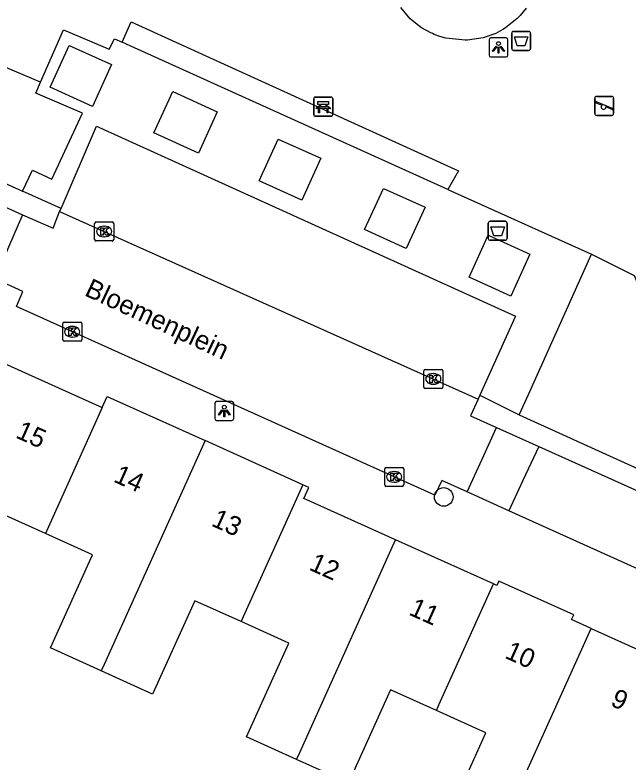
# Model space of a CAD drawing. Extents: x 161845 to 162341, y 381620 to 382158.
# Drawn here: x 162168.42 to 162200.67, y 381676.99 to 381716.3 of the extents above; entities that cross this region are included whole.
import ezdxf

# ---------------------------------------------------------------- set-up
doc = ezdxf.new("R2010")
doc.units = 0
for name, color, linetype in [('IMGEO_Afvalbak', 7, 'Continuous'), ('IMGEO_Bank', 7, 'Continuous'), ('IMGEO_Boom', 7, 'Continuous'), ('IMGEO_Groenvoorziening', 7, 'Continuous'), ('IMGEO_Haag', 7, 'Continuous'), ('IMGEO_Kolk', 7, 'Continuous'), ('IMGEO_Lichtpunt', 7, 'Continuous'), ('IMGEO_Openbare_ruimte_label', 7, 'Continuous'), ('IMGEO_Pand', 7, 'Continuous'), ('IMGEO_Pand_nummerreeks', 7, 'Continuous'), ('IMGEO_Rijbaan_lokaal_open', 7, 'Continuous'), ('IMGEO_Speelvoorziening', 7, 'Continuous'), ('IMGEO_Voetpad_open', 7, 'Continuous')]:
    doc.layers.add(name, color=color, linetype=linetype)

msp = doc.modelspace()

# ---------------------------------------------------------------- linework, layer by layer
at = {"layer": 'IMGEO_Afvalbak'}
for p, q in [((162194.552, 381714.534), (162194.552, 381715.334)), ((162194.552, 381715.334), (162194.552, 381714.534)), ((162194.652, 381715.434), (162195.442, 381715.434)), ((162195.442, 381715.434), (162194.652, 381715.434)), ((162195.542, 381715.334), (162195.542, 381714.534)), ((162195.542, 381714.534), (162195.542, 381715.334)), ((162195.442, 381714.434), (162194.652, 381714.434)), ((162194.652, 381714.434), (162195.442, 381714.434)), ((162193.42, 381705.444), (162194.21, 381705.444)), ((162194.21, 381705.444), (162193.42, 381705.444)), ((162193.32, 381704.544), (162193.32, 381705.344)), ((162193.32, 381705.344), (162193.32, 381704.544)), ((162194.31, 381705.344), (162194.31, 381704.544)), ((162194.31, 381704.544), (162194.31, 381705.344)), ((162194.21, 381704.444), (162193.42, 381704.444)), ((162193.42, 381704.444), (162194.21, 381704.444))]:
    msp.add_line(p, q, dxfattribs=at)
for points in [[(162194.695, 381715.148), (162195.399, 381715.148), (162195.25, 381714.678), (162194.844, 381714.678), (162194.695, 381715.148)], [(162193.463, 381705.158), (162194.167, 381705.158), (162194.018, 381704.688), (162193.612, 381704.688), (162193.463, 381705.158)]]:
    msp.add_lwpolyline(points, dxfattribs=at)
for centre, start, end in [((162194.652, 381715.334), 90, 180), ((162194.652, 381715.334), 90, 180), ((162195.442, 381715.334), 0, 90), ((162195.442, 381715.334), 360, 90), ((162194.652, 381714.534), 180, 270), ((162194.652, 381714.534), 180, 270), ((162195.442, 381714.534), 270, 0), ((162195.442, 381714.534), 270, 0), ((162193.42, 381705.344), 90, 180), ((162193.42, 381705.344), 90, 180), ((162194.21, 381705.344), 0, 90), ((162194.21, 381705.344), 360, 90), ((162193.42, 381704.544), 180, 270), ((162193.42, 381704.544), 180, 270), ((162194.21, 381704.544), 270, 0), ((162194.21, 381704.544), 270, 0)]:
    msp.add_arc(centre, 0.1, start, end, dxfattribs=at)
at = {"layer": 'IMGEO_Bank'}
for p, q in [((162184.139, 381711.051), (162184.139, 381711.892)), ((162184.139, 381711.892), (162184.139, 381711.051)), ((162184.214, 381711.976), (162185.055, 381711.976)), ((162185.055, 381711.976), (162184.214, 381711.976)), ((162185.139, 381711.901), (162185.139, 381711.06)), ((162185.139, 381711.06), (162185.139, 381711.901)), ((162184.836, 381711.374), (162184.443, 381711.374)), ((162184.448, 381711.482), (162184.448, 381711.588)), ((162184.492, 381711.588), (162184.492, 381711.482)), ((162184.78, 381711.594), (162184.498, 381711.594)), ((162184.498, 381711.476), (162184.78, 381711.476)), ((162184.786, 381711.482), (162184.786, 381711.588)), ((162184.83, 381711.588), (162184.83, 381711.482)), ((162185.064, 381710.976), (162184.223, 381710.976)), ((162184.223, 381710.976), (162185.064, 381710.976))]:
    msp.add_line(p, q, dxfattribs=at)
for points in [[(162184.442, 381711.594), (162184.356, 381711.594), (162184.356, 381711.755), (162184.919, 381711.755), (162184.919, 381711.594), (162184.836, 381711.594)], [(162184.386, 381711.374), (162184.244, 381711.374), (162184.356, 381711.476), (162184.442, 381711.476)], [(162184.436, 381711.367), (162184.436, 381711.16), (162184.393, 381711.16), (162184.393, 381711.367)], [(162184.836, 381711.476), (162184.919, 381711.476), (162185.031, 381711.374), (162184.892, 381711.374)], [(162184.886, 381711.367), (162184.886, 381711.16), (162184.842, 381711.16), (162184.842, 381711.367)]]:
    msp.add_lwpolyline(points, dxfattribs=at)
for centre, radius, start, end in [((162184.217, 381711.898), 0.0779, 92.4484, 184.2845), ((162184.217, 381711.898), 0.0779, 92.4484, 184.2845), ((162185.061, 381711.898), 0.0779, 2.4484, 94.2845), ((162185.061, 381711.898), 0.0779, 2.4484, 94.2845), ((162184.386, 381711.367), 0.00671, 2.8957, 87.1043), ((162184.443, 381711.367), 0.00671, 92.8957, 177.1043), ((162184.441, 381711.587), 0.00671, 2.8957, 87.1043), ((162184.441, 381711.483), 0.00671, 272.8957, 357.1043), ((162184.498, 381711.587), 0.00671, 92.8957, 177.1043), ((162184.498, 381711.483), 0.00671, 182.8957, 267.1043), ((162184.78, 381711.587), 0.00671, 2.8957, 87.1043), ((162184.78, 381711.483), 0.00671, 272.8957, 357.1043), ((162184.837, 381711.587), 0.00671, 92.8957, 177.1043), ((162184.837, 381711.483), 0.00671, 182.8957, 267.1043), ((162184.835, 381711.367), 0.00671, 2.8957, 87.1043), ((162184.892, 381711.367), 0.00671, 92.8957, 177.1043), ((162184.217, 381711.054), 0.0779, 182.4484, 274.2845), ((162184.217, 381711.054), 0.0779, 182.4484, 274.2845), ((162185.061, 381711.054), 0.0779, 272.4484, 4.2845), ((162185.061, 381711.054), 0.0779, 272.4484, 4.2845)]:
    msp.add_arc(centre, radius, start, end, dxfattribs=at)
at = {"layer": 'IMGEO_Boom'}
msp.add_circle((162190.979, 381690.942), 0.489, dxfattribs=at)
at = {"layer": 'IMGEO_Groenvoorziening'}
for points in [[(162195.309, 381716.652), (162195.002, 381716.281), (162194.843, 381716.106), (162194.231, 381715.617), (162194.09, 381715.538), (162193.709, 381715.326), (162193.057, 381715.096), (162192.219, 381714.977), (162192.106, 381714.975), (162191.092, 381715.075), (162190.766, 381715.176), (162190.481, 381715.272), (162190.388, 381715.318), (162190.294, 381715.365), (162189.816, 381715.63), (162189.577, 381715.803), (162189.304, 381716.027), (162189.211, 381716.103), (162189.128, 381716.204), (162188.724, 381716.694)], [(162169.768, 381712.761), (162166.231, 381714.263), (162163.877, 381709.26)], [(162198.743, 381703.712), (162200.989, 381702.599), (162201.889, 381700.486), (162203.137, 381698.864), (162206.127, 381698.125)]]:
    msp.add_lwpolyline(points, dxfattribs=at)
at = {"layer": 'IMGEO_Haag'}
msp.add_lwpolyline([(162174.065, 381714.873), (162174.538, 381715.935), (162191.752, 381708.101), (162191.198, 381707.111)], dxfattribs=at)
at = {"layer": 'IMGEO_Kolk'}
for p, q in [((162172.69, 381705.408), (162173.542, 381705.408)), ((162172.615, 381704.482), (162172.615, 381705.334)), ((162173.103, 381705.188), (162173.128, 381705.188)), ((162173.616, 381705.334), (162173.616, 381704.482)), ((162173.126, 381704.628), (162173.101, 381704.628)), ((162173.542, 381704.408), (162172.69, 381704.408)), ((162170.937, 381699.208), (162170.937, 381700.06)), ((162171.012, 381700.134), (162171.864, 381700.134)), ((162171.425, 381699.914), (162171.45, 381699.914)), ((162171.938, 381700.06), (162171.938, 381699.208)), ((162171.864, 381699.134), (162171.012, 381699.134)), ((162171.448, 381699.354), (162171.423, 381699.354)), ((162189.931, 381696.724), (162189.931, 381697.576)), ((162190.006, 381697.65), (162190.858, 381697.65)), ((162190.932, 381697.576), (162190.932, 381696.724)), ((162190.419, 381697.43), (162190.444, 381697.43)), ((162190.442, 381696.87), (162190.417, 381696.87)), ((162190.858, 381696.65), (162190.006, 381696.65)), ((162187.871, 381691.572), (162187.871, 381692.424)), ((162187.946, 381692.498), (162188.798, 381692.498)), ((162188.872, 381692.424), (162188.872, 381691.572)), ((162188.359, 381692.278), (162188.384, 381692.278)), ((162188.382, 381691.718), (162188.357, 381691.718)), ((162188.798, 381691.498), (162187.946, 381691.498))]:
    msp.add_line(p, q, dxfattribs=at)
for points in [[(162172.69, 381705.408), (162173.542, 381705.408)], [(162172.615, 381704.482), (162172.615, 381705.334)], [(162172.936, 381705.108), (162173.059, 381705.108), (162173.059, 381704.957), (162173.189, 381705.108), (162173.353, 381705.108), (162173.207, 381704.957), (162173.36, 381704.708), (162173.208, 381704.708), (162173.123, 381704.872), (162173.059, 381704.805), (162173.059, 381704.708), (162172.936, 381704.708), (162172.936, 381705.108)], [(162173.616, 381705.334), (162173.616, 381704.482)], [(162173.542, 381704.408), (162172.69, 381704.408)], [(162170.937, 381699.208), (162170.937, 381700.06)], [(162171.012, 381700.134), (162171.864, 381700.134)], [(162171.938, 381700.06), (162171.938, 381699.208)], [(162171.258, 381699.834), (162171.381, 381699.834), (162171.381, 381699.683), (162171.511, 381699.834), (162171.675, 381699.834), (162171.529, 381699.683), (162171.682, 381699.434), (162171.53, 381699.434), (162171.445, 381699.598), (162171.381, 381699.531), (162171.381, 381699.434), (162171.258, 381699.434), (162171.258, 381699.834)], [(162171.864, 381699.134), (162171.012, 381699.134)], [(162189.931, 381696.724), (162189.931, 381697.576)], [(162190.006, 381697.65), (162190.858, 381697.65)], [(162190.932, 381697.576), (162190.932, 381696.724)], [(162190.252, 381697.35), (162190.375, 381697.35), (162190.375, 381697.199), (162190.505, 381697.35), (162190.669, 381697.35), (162190.523, 381697.199), (162190.676, 381696.95), (162190.524, 381696.95), (162190.439, 381697.114), (162190.375, 381697.047), (162190.375, 381696.95), (162190.252, 381696.95), (162190.252, 381697.35)], [(162190.858, 381696.65), (162190.006, 381696.65)], [(162187.871, 381691.572), (162187.871, 381692.424)], [(162187.946, 381692.498), (162188.798, 381692.498)], [(162188.872, 381692.424), (162188.872, 381691.572)], [(162188.192, 381692.198), (162188.315, 381692.198), (162188.315, 381692.047), (162188.445, 381692.198), (162188.609, 381692.198), (162188.463, 381692.047), (162188.616, 381691.798), (162188.464, 381691.798), (162188.379, 381691.962), (162188.315, 381691.895), (162188.315, 381691.798), (162188.192, 381691.798), (162188.192, 381692.198)], [(162188.798, 381691.498), (162187.946, 381691.498)]]:
    msp.add_lwpolyline(points, dxfattribs=at)
for centre, start, end in [((162172.692, 381705.332), 91.552, 178.448), ((162172.692, 381705.332), 91.552, 178.448), ((162173.54, 381705.332), 1.552, 88.448), ((162173.54, 381705.332), 1.552, 88.448), ((162172.692, 381704.484), 181.552, 268.448), ((162172.692, 381704.484), 181.552, 268.448), ((162173.54, 381704.484), 271.552, 358.448), ((162173.54, 381704.484), 271.552, 358.448), ((162171.014, 381700.058), 91.552, 178.448), ((162171.014, 381700.058), 91.552, 178.448), ((162171.862, 381700.058), 1.552, 88.448), ((162171.862, 381700.058), 1.552, 88.448), ((162171.014, 381699.21), 181.552, 268.448), ((162171.014, 381699.21), 181.552, 268.448), ((162171.862, 381699.21), 271.552, 358.448), ((162171.862, 381699.21), 271.552, 358.448), ((162190.008, 381697.574), 91.552, 178.448), ((162190.008, 381697.574), 91.552, 178.448), ((162190.856, 381697.574), 1.552, 88.448), ((162190.856, 381697.574), 1.552, 88.448), ((162190.008, 381696.726), 181.552, 268.448), ((162190.008, 381696.726), 181.552, 268.448), ((162190.856, 381696.726), 271.552, 358.448), ((162190.856, 381696.726), 271.552, 358.448), ((162187.948, 381692.422), 91.552, 178.448), ((162187.948, 381692.422), 91.552, 178.448), ((162188.796, 381692.422), 1.552, 88.448), ((162188.796, 381692.422), 1.552, 88.448), ((162187.948, 381691.574), 181.552, 268.448), ((162187.948, 381691.574), 181.552, 268.448), ((162188.796, 381691.574), 271.552, 358.448), ((162188.796, 381691.574), 271.552, 358.448)]:
    msp.add_arc(centre, 0.0765, start, end, dxfattribs=at)
for centre, major_axis, ratio, start_param, end_param in [((162173.102, 381704.908), (-0.387, 0.002), 0.722429, 4.712389, 7.853982), ((162173.127, 381704.908), (-0.39, 0.002), 0.717154, 1.570796, 4.712389), ((162171.424, 381699.634), (-0.387, 0.002), 0.722429, 4.712389, 7.853982), ((162171.449, 381699.634), (-0.39, 0.002), 0.717154, 1.570796, 4.712389), ((162190.418, 381697.15), (-0.387, 0.002), 0.722429, 4.712389, 7.853982), ((162190.443, 381697.15), (-0.39, 0.002), 0.717154, 1.570796, 4.712389), ((162188.358, 381691.998), (-0.387, 0.002), 0.722429, 4.712389, 7.853982), ((162188.383, 381691.998), (-0.39, 0.002), 0.717154, 1.570796, 4.712389)]:
    msp.add_ellipse(centre, major_axis=major_axis, ratio=ratio, start_param=start_param, end_param=end_param, dxfattribs=at)
at = {"layer": 'IMGEO_Lichtpunt'}
for p, q in [((162193.359, 381714.997), (162193.359, 381714.19)), ((162193.359, 381714.997), (162193.359, 381714.19)), ((162194.261, 381715.092), (162193.453, 381715.092)), ((162194.261, 381715.092), (162193.453, 381715.092)), ((162194.355, 381714.19), (162194.355, 381714.997)), ((162194.355, 381714.19), (162194.355, 381714.997)), ((162193.453, 381714.096), (162194.261, 381714.096)), ((162193.453, 381714.096), (162194.261, 381714.096)), ((162179.839, 381695.964), (162179.031, 381695.964)), ((162179.839, 381695.964), (162179.031, 381695.964)), ((162178.937, 381695.869), (162178.937, 381695.062)), ((162178.937, 381695.869), (162178.937, 381695.062)), ((162179.933, 381695.062), (162179.933, 381695.869)), ((162179.933, 381695.062), (162179.933, 381695.869)), ((162179.031, 381694.968), (162179.839, 381694.968)), ((162179.031, 381694.968), (162179.839, 381694.968))]:
    msp.add_line(p, q, dxfattribs=at)
for points in [[(162193.733, 381714.661), (162193.772, 381714.633), (162193.584, 381714.371), (162193.546, 381714.398), (162193.733, 381714.661)], [(162193.835, 381714.613), (162193.882, 381714.613), (162193.882, 381714.291), (162193.835, 381714.291), (162193.835, 381714.613)], [(162193.945, 381714.633), (162193.983, 381714.66), (162194.17, 381714.398), (162194.131, 381714.37), (162193.945, 381714.633)], [(162179.311, 381695.533), (162179.35, 381695.505), (162179.162, 381695.243), (162179.124, 381695.27), (162179.311, 381695.533)], [(162179.413, 381695.485), (162179.46, 381695.485), (162179.46, 381695.163), (162179.413, 381695.163), (162179.413, 381695.485)], [(162179.523, 381695.505), (162179.561, 381695.532), (162179.748, 381695.27), (162179.709, 381695.242), (162179.523, 381695.505)]]:
    msp.add_lwpolyline(points, dxfattribs=at)
for centre in [(162193.858, 381714.795), (162179.436, 381695.667)]:
    msp.add_circle(centre, 0.0994, dxfattribs=at)
for centre, start, end in [((162193.453, 381714.997), 90, 180), ((162193.453, 381714.997), 90, 180), ((162194.261, 381714.997), 0, 90), ((162194.261, 381714.997), 0, 90), ((162193.453, 381714.19), 180, 270), ((162193.453, 381714.19), 180, 270), ((162194.261, 381714.19), 270, 0), ((162194.261, 381714.19), 270, 360), ((162179.031, 381695.869), 90, 180), ((162179.031, 381695.869), 90, 180), ((162179.839, 381695.869), 0, 90), ((162179.839, 381695.869), 0, 90), ((162179.031, 381695.062), 180, 270), ((162179.031, 381695.062), 180, 270), ((162179.839, 381695.062), 270, 0), ((162179.839, 381695.062), 270, 360)]:
    msp.add_arc(centre, 0.0946, start, end, dxfattribs=at)
at = {"layer": 'IMGEO_Pand'}
for points in [[(162167.874, 381697.969), (162173.017, 381695.65)], [(162173.017, 381695.65), (162173.276, 381696.224), (162178.421, 381693.905)], [(162173.017, 381695.65), (162170.026, 381689.013)], [(162178.421, 381693.905), (162173.109, 381682.117), (162172.96, 381681.787)], [(162183.565, 381691.585), (162178.421, 381693.905)], [(162183.565, 381691.585), (162180.431, 381684.633), (162180.319, 381684.385)], [(162188.445, 381688.68), (162183.625, 381690.854), (162183.889, 381691.439), (162183.565, 381691.585)], [(162170.026, 381689.013), (162167.551, 381690.129), (162165.352, 381685.252), (162162.685, 381686.455)], [(162172.96, 381681.787), (162170.285, 381682.994), (162172.497, 381687.899), (162170.026, 381689.013)], [(162183.238, 381677.127), (162183.402, 381677.49), (162188.445, 381688.68)], [(162193.589, 381686.361), (162188.445, 381688.68)], [(162198.726, 381684.025), (162197.7, 381684.487), (162197.816, 381684.743), (162193.881, 381686.518), (162193.773, 381686.278), (162193.589, 381686.361)], [(162190.591, 381679.708), (162190.724, 381680.003), (162193.589, 381686.361)], [(162180.319, 381684.385), (162177.883, 381685.484), (162175.666, 381680.567), (162172.96, 381681.787)], [(162183.238, 381677.127), (162180.611, 381678.312), (162182.838, 381683.249), (162180.319, 381684.385)], [(162193.523, 381672.479), (162193.693, 381672.857), (162198.726, 381684.025)], [(162198.726, 381684.025), (162203.869, 381681.706)], [(162190.591, 381679.708), (162188.176, 381680.797), (162185.966, 381675.897), (162183.238, 381677.127)], [(162193.523, 381672.479), (162190.982, 381673.625), (162193.196, 381678.533), (162190.591, 381679.708)]]:
    msp.add_lwpolyline(points, dxfattribs=at)
at = {"layer": 'IMGEO_Rijbaan_lokaal_open'}
for points in [[(162166.642, 381706.769), (162168.827, 381705.791)], [(162168.827, 381705.791), (162168.089, 381704.089), (162167.365, 381702.42)], [(162168.827, 381705.791), (162170.425, 381705.076), (162170.775, 381705.955)], [(162170.775, 381705.955), (162192.789, 381696.092)], [(162192.206, 381691.211), (162190.876, 381691.811), (162190.513, 381691.034), (162168.498, 381700.961), (162168.836, 381701.751), (162167.365, 381702.42)], [(162192.789, 381696.092), (162192.389, 381695.213), (162193.752, 381694.6)], [(162192.206, 381691.211), (162192.992, 381692.935), (162193.752, 381694.6)], [(162193.752, 381694.6), (162195.971, 381693.604)], [(162195.971, 381693.604), (162195.139, 381691.807), (162194.402, 381690.217)], [(162195.971, 381693.604), (162205.859, 381689.162)], [(162194.402, 381690.217), (162192.206, 381691.211)], [(162207.784, 381684.172), (162194.402, 381690.217)]]:
    msp.add_lwpolyline(points, dxfattribs=at)
at = {"layer": 'IMGEO_Speelvoorziening'}
for p, q in [((162198.922, 381711.115), (162198.922, 381711.915)), ((162198.922, 381711.915), (162198.922, 381711.115)), ((162199.305, 381711.543), (162198.966, 381711.68)), ((162198.991, 381711.74), (162199.867, 381711.387)), ((162199.022, 381712.015), (162199.812, 381712.015)), ((162199.812, 381712.015), (162199.022, 381712.015)), ((162199.912, 381711.915), (162199.912, 381711.115)), ((162199.912, 381711.115), (162199.912, 381711.915)), ((162199.843, 381711.327), (162199.503, 381711.464)), ((162199.812, 381711.015), (162199.022, 381711.015)), ((162199.022, 381711.015), (162199.812, 381711.015))]:
    msp.add_line(p, q, dxfattribs=at)
for centre, radius, start, end in [((162199.022, 381711.915), 0.1, 90, 180), ((162199.022, 381711.915), 0.1, 90, 180), ((162198.979, 381711.71), 0.0327, 68.078, 248.078), ((162199.812, 381711.915), 0.1, 0, 90), ((162199.812, 381711.915), 0.1, 360, 90), ((162199.384, 381711.453), 0.12, 130.9928, 5.1632), ((162199.855, 381711.357), 0.0327, 248.078, 68.078), ((162199.022, 381711.115), 0.1, 180, 270), ((162199.022, 381711.115), 0.1, 180, 270), ((162199.812, 381711.115), 0.1, 270, 0), ((162199.812, 381711.115), 0.1, 270, 0)]:
    msp.add_arc(centre, radius, start, end, dxfattribs=at)
at = {"layer": 'IMGEO_Voetpad_open'}
for points in [[(162169.768, 381712.761), (162170.977, 381715.518), (162173.385, 381714.496), (162173.667, 381715.053), (162174.065, 381714.873)], [(162191.198, 381707.111), (162174.526, 381714.664), (162174.065, 381714.873)], [(162172.503, 381711.49), (162170.279, 381712.499), (162171.277, 381714.7), (162173.501, 381713.691), (162172.503, 381711.49)], [(162168.826, 381707.033), (162169.339, 381708.142), (162170.37, 381707.654), (162171.984, 381711.132), (162169.514, 381712.181), (162169.768, 381712.761)], [(162175.737, 381710.098), (162176.722, 381712.271), (162179.064, 381711.208), (162178.079, 381709.036), (162175.737, 381710.098)], [(162170.848, 381706.126), (162172.71, 381710.455), (162194.748, 381700.457), (162192.884, 381696.303)], [(162182.268, 381709.774), (162184.506, 381708.759), (162183.508, 381706.558), (162181.27, 381707.574), (162182.268, 381709.774)], [(162163.877, 381709.26), (162168.826, 381707.033)], [(162170.848, 381706.126), (162168.826, 381707.033)], [(162187.802, 381707.174), (162189.994, 381706.18), (162189.01, 381704.011), (162186.818, 381705.005), (162187.802, 381707.174)], [(162191.198, 381707.111), (162198.743, 381703.712)], [(162170.775, 381705.955), (162170.848, 381706.126)], [(162193.315, 381704.714), (162195.513, 381703.717), (162194.51, 381701.507), (162192.313, 381702.504), (162193.315, 381704.714)], [(162194.952, 381695.269), (162195.428, 381696.339), (162198.743, 381703.712)], [(162192.884, 381696.303), (162192.789, 381696.092)], [(162192.884, 381696.303), (162194.952, 381695.269)], [(162194.952, 381695.269), (162206.336, 381690.092)]]:
    msp.add_lwpolyline(points, dxfattribs=at)

# ---------------------------------------------------------------- texts
at = {"layer": 'IMGEO_Openbare_ruimte_label'}
msp.add_text('Bloemenplein', height=1, rotation=334.9727, dxfattribs=at).set_placement((162172.032, 381701.564))
at = {"layer": 'IMGEO_Pand_nummerreeks'}
for s, rotation, p in [('15', 335.7467, (162168.41, 381694.082)), ('14', 335.7467, (162173.555, 381691.764)), ('13', 335.7457, (162178.699, 381689.447)), ('12', 335.7457, (162183.841, 381687.13)), ('11', 335.7457, (162189.093, 381684.764)), ('10', 335.7457, (162194.137, 381682.491)), ('9', 335.7457, (162199.697, 381679.985))]:
    msp.add_text(s, height=1, rotation=rotation, dxfattribs=at).set_placement(p)

doc.saveas('drawing.dxf')
